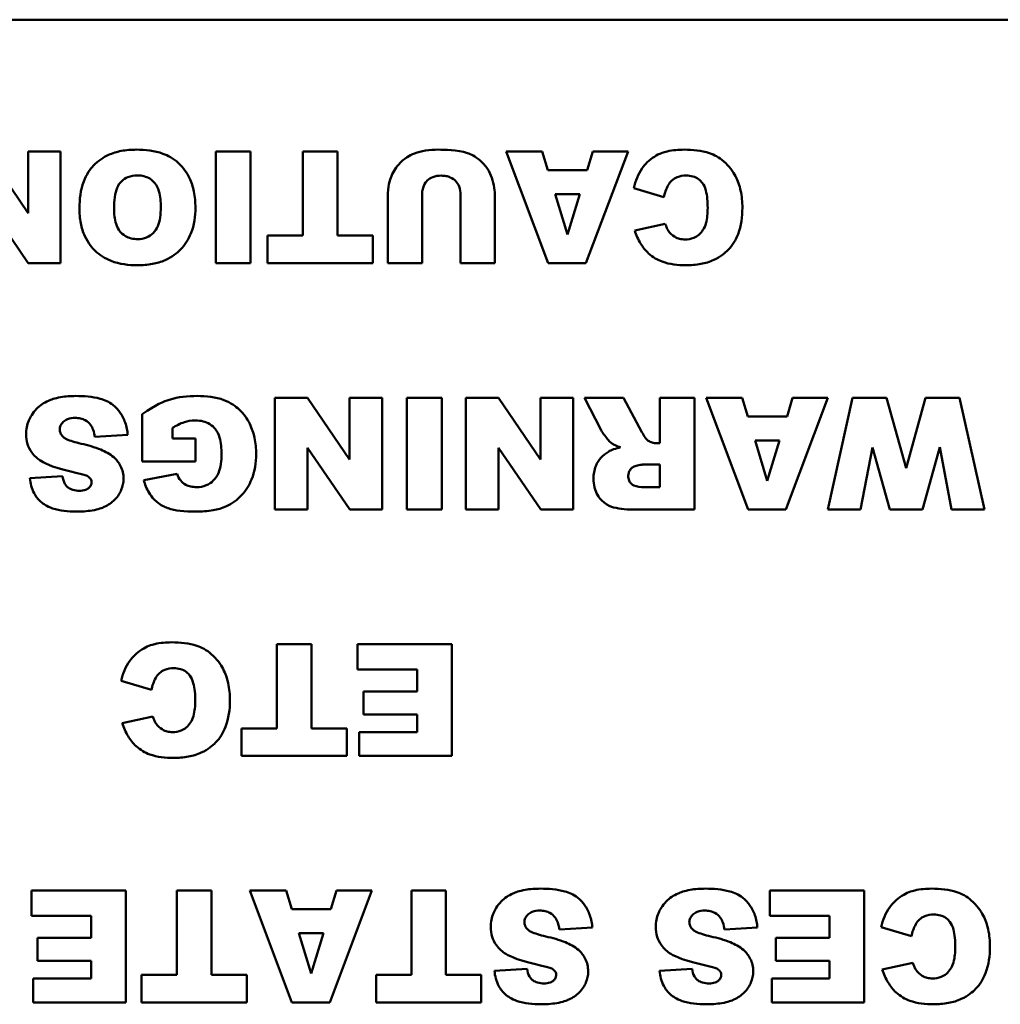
# Model space of a CAD drawing. Header units: inches. Extents: x 0.8 to 75.7, y -7.8 to 49.3.
# Tile 313 of 339: x 52.2 to 53.2, y 44.6 to 45.6. Entities that reach past the tile are written whole.
import ezdxf

# ---------------------------------------------------------------- set-up
doc = ezdxf.new("R2010")
doc.units = ezdxf.units.IN
doc.header["$MEASUREMENT"] = 0
doc.layers.add('Visible Edges(ROSSANSI)', color=7, linetype='Continuous', lineweight=50)

msp = doc.modelspace()

# ---------------------------------------------------------------- linework, layer by layer
at = {"layer": 'Visible Edges(ROSSANSI)'}
for p, q in [((51.2463, 45.6139), (55.2463, 45.6139)), ((52.1766, 45.4063), (52.1316, 45.4724)), ((52.2115, 45.4724), (52.1766, 45.4724)), ((52.1766, 45.4724), (52.1766, 45.4063)), ((52.2115, 45.3524), (52.2115, 45.4724)), ((52.378, 45.4724), (52.378, 45.3524)), ((52.4152, 45.4724), (52.378, 45.4724)), ((52.4152, 45.3524), (52.4152, 45.4724)), ((52.5084, 45.4724), (52.4713, 45.4724)), ((52.4713, 45.4724), (52.4713, 45.3821)), ((52.5084, 45.3821), (52.5084, 45.4724)), ((52.7283, 45.4724), (52.6895, 45.4724)), ((52.6895, 45.4724), (52.7346, 45.3524)), ((52.7343, 45.4525), (52.7283, 45.4724)), ((52.7751, 45.3524), (52.8203, 45.4724)), ((52.7824, 45.4724), (52.7765, 45.4525)), ((52.8203, 45.4724), (52.7824, 45.4724)), ((52.7765, 45.4525), (52.7343, 45.4525)), ((52.5624, 45.4239), (52.5624, 45.3524)), ((52.5993, 45.3524), (52.5993, 45.4256)), ((52.6405, 45.4256), (52.6405, 45.3524)), ((52.6775, 45.3524), (52.6775, 45.4239)), ((52.7421, 45.4265), (52.7684, 45.4265)), ((52.7552, 45.3834), (52.7421, 45.4265)), ((52.7684, 45.4265), (52.7552, 45.3834)), ((52.8263, 45.4331), (52.8587, 45.4233)), ((52.1316, 45.4188), (52.1768, 45.3524)), ((52.8602, 45.3949), (52.8274, 45.3876)), ((52.4335, 45.3821), (52.4335, 45.3524)), ((52.4713, 45.3821), (52.4335, 45.3821)), ((52.5463, 45.3821), (52.5084, 45.3821)), ((52.5463, 45.3524), (52.5463, 45.3821)), ((52.1768, 45.3524), (52.2115, 45.3524)), ((52.378, 45.3524), (52.4152, 45.3524)), ((52.4335, 45.3524), (52.5463, 45.3524)), ((52.5624, 45.3524), (52.5993, 45.3524)), ((52.6405, 45.3524), (52.6775, 45.3524)), ((52.7346, 45.3524), (52.7751, 45.3524)), ((52.4764, 45.208), (52.4414, 45.208)), ((52.4414, 45.208), (52.4414, 45.088)), ((52.5214, 45.1419), (52.4764, 45.208)), ((52.5563, 45.208), (52.5214, 45.208)), ((52.5214, 45.208), (52.5214, 45.1419)), ((52.5563, 45.088), (52.5563, 45.208)), ((52.5831, 45.208), (52.5831, 45.088)), ((52.6203, 45.208), (52.5831, 45.208)), ((52.6203, 45.088), (52.6203, 45.208)), ((52.6814, 45.208), (52.6464, 45.208)), ((52.6464, 45.208), (52.6464, 45.088)), ((52.7264, 45.1419), (52.6814, 45.208)), ((52.7613, 45.208), (52.7264, 45.208)), ((52.7264, 45.208), (52.7264, 45.1419)), ((52.7613, 45.088), (52.7613, 45.208)), ((52.8155, 45.208), (52.7735, 45.208)), ((52.7735, 45.208), (52.7914, 45.1732)), ((52.8352, 45.1712), (52.8155, 45.208)), ((52.8915, 45.208), (52.8542, 45.208)), ((52.8542, 45.208), (52.8542, 45.1592)), ((52.8915, 45.088), (52.8915, 45.208)), ((52.9427, 45.208), (52.9039, 45.208)), ((52.9039, 45.208), (52.949, 45.088)), ((52.9487, 45.1881), (52.9427, 45.208)), ((52.9895, 45.088), (53.0347, 45.208)), ((52.9968, 45.208), (52.9909, 45.1881)), ((53.0347, 45.208), (52.9968, 45.208)), ((53.0611, 45.208), (53.0347, 45.088)), ((53.0975, 45.208), (53.0611, 45.208)), ((53.1185, 45.1324), (53.0975, 45.208)), ((53.1395, 45.208), (53.1185, 45.1324)), ((53.1759, 45.208), (53.1395, 45.208)), ((53.2026, 45.088), (53.1759, 45.208)), ((52.299, 45.1906), (52.299, 45.1396)), ((52.9909, 45.1881), (52.9487, 45.1881)), ((52.3314, 45.1645), (52.3314, 45.1757)), ((52.2481, 45.166), (52.2835, 45.1682)), ((52.3562, 45.1645), (52.3314, 45.1645)), ((52.3562, 45.1396), (52.3562, 45.1645)), ((52.8542, 45.1592), (52.8509, 45.1592)), ((52.9565, 45.1621), (52.9828, 45.1621)), ((52.9696, 45.119), (52.9565, 45.1621)), ((52.9828, 45.1621), (52.9696, 45.119)), ((52.4764, 45.1544), (52.5216, 45.088)), ((52.4764, 45.088), (52.4764, 45.1544)), ((52.6814, 45.1544), (52.7266, 45.088)), ((52.6814, 45.088), (52.6814, 45.1544)), ((53.0697, 45.088), (53.0825, 45.1548)), ((53.0825, 45.1548), (53.1011, 45.088)), ((53.1361, 45.088), (53.1547, 45.1551)), ((53.1547, 45.1551), (53.1674, 45.088)), ((52.299, 45.1396), (52.3562, 45.1396)), ((52.8386, 45.1366), (52.8542, 45.1366)), ((52.8542, 45.1366), (52.8542, 45.1122)), ((52.2134, 45.1238), (52.1784, 45.1217)), ((52.3364, 45.1263), (52.3006, 45.1198)), ((52.8542, 45.1122), (52.838, 45.1122)), ((52.4414, 45.088), (52.4764, 45.088)), ((52.5216, 45.088), (52.5563, 45.088)), ((52.5831, 45.088), (52.6203, 45.088)), ((52.6464, 45.088), (52.6814, 45.088)), ((52.7266, 45.088), (52.7613, 45.088)), ((52.8297, 45.088), (52.8915, 45.088)), ((52.949, 45.088), (52.9895, 45.088)), ((53.0347, 45.088), (53.0697, 45.088)), ((53.1011, 45.088), (53.1361, 45.088)), ((53.1674, 45.088), (53.2026, 45.088)), ((52.4805, 44.9436), (52.4434, 44.9436)), ((52.4434, 44.9436), (52.4434, 44.8532)), ((52.4805, 44.8532), (52.4805, 44.9436)), ((52.6311, 44.9436), (52.53, 44.9436)), ((52.53, 44.9436), (52.53, 44.9164)), ((52.6311, 44.8236), (52.6311, 44.9436)), ((52.53, 44.9164), (52.5939, 44.9164)), ((52.5939, 44.9164), (52.5939, 44.8927)), ((52.2764, 44.9043), (52.3089, 44.8945)), ((52.5939, 44.8927), (52.5363, 44.8927)), ((52.5363, 44.8927), (52.5363, 44.8683)), ((52.3104, 44.8661), (52.2776, 44.8588)), ((52.5363, 44.8683), (52.5939, 44.8683)), ((52.5939, 44.8683), (52.5939, 44.8492)), ((52.4056, 44.8532), (52.4056, 44.8236)), ((52.4434, 44.8532), (52.4056, 44.8532)), ((52.5184, 44.8532), (52.4805, 44.8532)), ((52.5184, 44.8236), (52.5184, 44.8532)), ((52.5318, 44.8492), (52.5318, 44.8236)), ((52.5939, 44.8492), (52.5318, 44.8492)), ((52.4056, 44.8236), (52.5184, 44.8236)), ((52.5318, 44.8236), (52.6311, 44.8236)), ((52.2815, 44.6791), (52.1803, 44.6791)), ((52.1803, 44.6791), (52.1803, 44.652)), ((52.2815, 44.5591), (52.2815, 44.6791)), ((52.3732, 44.6791), (52.3362, 44.6791)), ((52.3362, 44.6791), (52.3362, 44.5888)), ((52.3732, 44.5888), (52.3732, 44.6791)), ((52.4534, 44.6791), (52.4146, 44.6791)), ((52.4146, 44.6791), (52.4596, 44.5591)), ((52.4594, 44.6593), (52.4534, 44.6791)), ((52.5002, 44.5591), (52.5453, 44.6791)), ((52.5074, 44.6791), (52.5015, 44.6593)), ((52.5453, 44.6791), (52.5074, 44.6791)), ((52.6249, 44.6791), (52.5878, 44.6791)), ((52.5878, 44.6791), (52.5878, 44.5888)), ((52.6249, 44.5888), (52.6249, 44.6791)), ((53.0737, 44.6791), (52.9725, 44.6791)), ((52.9725, 44.6791), (52.9725, 44.652)), ((53.0737, 44.5591), (53.0737, 44.6791)), ((52.1803, 44.652), (52.2443, 44.652)), ((52.2443, 44.652), (52.2443, 44.6283)), ((52.5015, 44.6593), (52.4594, 44.6593)), ((52.9725, 44.652), (53.0365, 44.652)), ((53.0365, 44.652), (53.0365, 44.6283)), ((52.4671, 44.6333), (52.4935, 44.6333)), ((52.4803, 44.5902), (52.4671, 44.6333)), ((52.4935, 44.6333), (52.4803, 44.5902)), ((52.7466, 44.6372), (52.782, 44.6394)), ((52.9237, 44.6372), (52.959, 44.6394)), ((53.0918, 44.6399), (53.1243, 44.6301)), ((52.2443, 44.6283), (52.1867, 44.6283)), ((52.1867, 44.6283), (52.1867, 44.6038)), ((53.0365, 44.6283), (52.9789, 44.6283)), ((52.9789, 44.6283), (52.9789, 44.6038)), ((52.1867, 44.6038), (52.2443, 44.6038)), ((52.2443, 44.6038), (52.2443, 44.5848)), ((52.9789, 44.6038), (53.0365, 44.6038)), ((53.0365, 44.6038), (53.0365, 44.5848)), ((53.1258, 44.6017), (53.093, 44.5944)), ((52.2983, 44.5888), (52.2983, 44.5591)), ((52.3362, 44.5888), (52.2983, 44.5888)), ((52.4111, 44.5888), (52.3732, 44.5888)), ((52.4111, 44.5591), (52.4111, 44.5888)), ((52.5499, 44.5888), (52.5499, 44.5591)), ((52.5878, 44.5888), (52.5499, 44.5888)), ((52.6628, 44.5888), (52.6249, 44.5888)), ((52.6628, 44.5591), (52.6628, 44.5888)), ((52.7119, 44.595), (52.6769, 44.5929)), ((52.8889, 44.595), (52.8539, 44.5929)), ((52.1822, 44.5848), (52.1822, 44.5591)), ((52.2443, 44.5848), (52.1822, 44.5848)), ((52.9744, 44.5848), (52.9744, 44.5591)), ((53.0365, 44.5848), (52.9744, 44.5848)), ((52.1822, 44.5591), (52.2815, 44.5591)), ((52.2983, 44.5591), (52.4111, 44.5591)), ((52.4596, 44.5591), (52.5002, 44.5591)), ((52.5499, 44.5591), (52.6628, 44.5591)), ((52.9744, 44.5591), (53.0737, 44.5591))]:
    msp.add_line(p, q, dxfattribs=at)
for points, knots in [([(52.2927, 45.4744), (52.2873, 45.4744), (52.2818, 45.474), (52.2718, 45.4721), (52.2672, 45.4707), (52.2573, 45.4662), (52.2517, 45.4624), (52.243, 45.4533), (52.2391, 45.4478), (52.2328, 45.4312), (52.2317, 45.4211), (52.2317, 45.4115)], [-0.3470546, -0.3470546, -0.3470546, -0.3470546, -0.2764244, -0.2764244, -0.2137941, -0.2137941, -0.1348029, -0.1348029, -0.073361, -0.073361, 0, 0, 0, 0]), ([(52.3561, 45.4124), (52.3561, 45.4181), (52.3556, 45.4239), (52.3535, 45.4345), (52.3519, 45.4394), (52.3471, 45.4493), (52.3432, 45.4551), (52.3323, 45.4652), (52.3265, 45.4681), (52.3123, 45.4734), (52.3022, 45.4744), (52.2927, 45.4744)], [-0.2310812, -0.2310812, -0.2310812, -0.2310812, -0.1915053, -0.1915053, -0.1563276, -0.1563276, -0.1154585, -0.1154585, -0.072975, -0.072975, 0, 0, 0, 0]), ([(52.591, 45.4704), (52.5882, 45.4694), (52.5856, 45.468), (52.5798, 45.4641), (52.5771, 45.4616), (52.5717, 45.456), (52.5685, 45.4513), (52.5647, 45.4418), (52.5624, 45.4343), (52.5624, 45.4239)], [-0.2447857, -0.2447857, -0.2447857, -0.2447857, -0.2188006, -0.2188006, -0.1827492, -0.1827492, -0.0798389, -0.0798389, 0, 0, 0, 0]), ([(52.617, 45.4744), (52.6123, 45.4744), (52.6075, 45.4742), (52.5988, 45.4728), (52.5948, 45.4718), (52.591, 45.4704)], [-0.06692398, -0.06692398, -0.06692398, -0.06692398, -0.03109684, -0.03109684, 0, 0, 0, 0]), ([(52.674, 45.4442), (52.673, 45.4476), (52.6714, 45.4509), (52.6673, 45.457), (52.6645, 45.4601), (52.6564, 45.4673), (52.6516, 45.4695), (52.6372, 45.4744), (52.6226, 45.4744), (52.617, 45.4744)], [-0.07121708, -0.07121708, -0.07121708, -0.07121708, -0.06423574, -0.06423574, -0.05676735, -0.05676735, -0.04316861, -0.04316861, 0, 0, 0, 0]), ([(52.8805, 45.4744), (52.8745, 45.4744), (52.8682, 45.474), (52.8588, 45.4717), (52.8538, 45.4702), (52.8426, 45.4632), (52.8384, 45.4586), (52.831, 45.4481), (52.8281, 45.4407), (52.8263, 45.4331)], [-0.1934272, -0.1934272, -0.1934272, -0.1934272, -0.1338203, -0.1338203, -0.098542, -0.098542, -0.0595575, -0.0595575, 0, 0, 0, 0]), ([(52.9429, 45.4121), (52.9429, 45.4182), (52.9424, 45.4245), (52.9399, 45.4358), (52.9382, 45.441), (52.9331, 45.4505), (52.9287, 45.4568), (52.9179, 45.4663), (52.9128, 45.4689), (52.8991, 45.4736), (52.8895, 45.4744), (52.8805, 45.4744)], [-0.2623484, -0.2623484, -0.2623484, -0.2623484, -0.2069375, -0.2069375, -0.1582333, -0.1582333, -0.1101951, -0.1101951, -0.0680408, -0.0680408, 0, 0, 0, 0]), ([(52.2688, 45.411), (52.2688, 45.42), (52.2697, 45.4277), (52.2733, 45.4362), (52.2747, 45.4384), (52.2787, 45.4424), (52.281, 45.4439), (52.2868, 45.4462), (52.2903, 45.4467), (52.2938, 45.4467)], [-0.1137614, -0.1137614, -0.1137614, -0.1137614, -0.0693264, -0.0693264, -0.0479855, -0.0479855, -0.026682, -0.026682, 0, 0, 0, 0]), ([(52.2938, 45.4467), (52.2962, 45.4467), (52.2986, 45.4465), (52.3031, 45.4453), (52.3052, 45.4445), (52.3098, 45.4416), (52.3115, 45.4397), (52.3145, 45.4361), (52.3159, 45.433), (52.3185, 45.4245), (52.319, 45.4183), (52.319, 45.4127)], [-0.09312153, -0.09312153, -0.09312153, -0.09312153, -0.08541704, -0.08541704, -0.07829284, -0.07829284, -0.06807753, -0.06807753, -0.0428702, -0.0428702, 0, 0, 0, 0]), ([(52.5993, 45.4256), (52.5993, 45.4274), (52.5994, 45.4292), (52.6, 45.4325), (52.6005, 45.4341), (52.6023, 45.4383), (52.6038, 45.4401), (52.6066, 45.4428), (52.6085, 45.444), (52.6136, 45.4461), (52.6168, 45.4465), (52.6199, 45.4465)], [-0.06708754, -0.06708754, -0.06708754, -0.06708754, -0.05995336, -0.05995336, -0.05356338, -0.05356338, -0.04174032, -0.04174032, -0.02376005, -0.02376005, 0, 0, 0, 0]), ([(52.6199, 45.4465), (52.6216, 45.4465), (52.6233, 45.4464), (52.6266, 45.4458), (52.6281, 45.4453), (52.6321, 45.4436), (52.6339, 45.4422), (52.6368, 45.4392), (52.6381, 45.4372), (52.6401, 45.432), (52.6405, 45.4288), (52.6405, 45.4256)], [-0.07298739, -0.07298739, -0.07298739, -0.07298739, -0.06426453, -0.06426453, -0.05635727, -0.05635727, -0.04241554, -0.04241554, -0.02429265, -0.02429265, 0, 0, 0, 0]), ([(52.6775, 45.4239), (52.6775, 45.427), (52.6772, 45.4303), (52.676, 45.437), (52.6751, 45.4407), (52.674, 45.4442)], [-0.05228106, -0.05228106, -0.05228106, -0.05228106, -0.02807053, -0.02807053, 0, 0, 0, 0]), ([(52.8587, 45.4233), (52.8597, 45.4277), (52.8611, 45.4323), (52.8645, 45.4382), (52.8659, 45.4401), (52.869, 45.443), (52.8709, 45.4442), (52.8761, 45.4462), (52.8794, 45.4466), (52.8826, 45.4466)], [-0.08627067, -0.08627067, -0.08627067, -0.08627067, -0.05732111, -0.05732111, -0.04211097, -0.04211097, -0.02471717, -0.02471717, 0, 0, 0, 0]), ([(52.8826, 45.4466), (52.8851, 45.4466), (52.8875, 45.4463), (52.892, 45.445), (52.894, 45.4441), (52.8979, 45.4413), (52.8992, 45.4397), (52.9016, 45.4367), (52.9029, 45.4338), (52.9052, 45.4251), (52.9057, 45.4184), (52.9057, 45.4118)], [-0.1042143, -0.1042143, -0.1042143, -0.1042143, -0.0953982, -0.0953982, -0.0873261, -0.0873261, -0.0779982, -0.0779982, -0.0501258, -0.0501258, 0, 0, 0, 0]), ([(52.2941, 45.3503), (52.2994, 45.3503), (52.3047, 45.3507), (52.3147, 45.3526), (52.3193, 45.3539), (52.3314, 45.3592), (52.3366, 45.3635), (52.3451, 45.3722), (52.3487, 45.378), (52.3548, 45.3934), (52.3561, 45.403), (52.3561, 45.4124)], [-0.2114768, -0.2114768, -0.2114768, -0.2114768, -0.1868272, -0.1868272, -0.1645713, -0.1645713, -0.1255778, -0.1255778, -0.0721157, -0.0721157, 0, 0, 0, 0]), ([(52.319, 45.4127), (52.319, 45.405), (52.3181, 45.3979), (52.3146, 45.3895), (52.3131, 45.3871), (52.3087, 45.3828), (52.3064, 45.3812), (52.3007, 45.3789), (52.2975, 45.3784), (52.2942, 45.3784)], [-0.1223815, -0.1223815, -0.1223815, -0.1223815, -0.0717062, -0.0717062, -0.0467728, -0.0467728, -0.0250932, -0.0250932, 0, 0, 0, 0]), ([(52.8823, 45.3503), (52.8877, 45.3503), (52.8931, 45.3507), (52.9032, 45.3526), (52.9079, 45.354), (52.9196, 45.3594), (52.9244, 45.3635), (52.9323, 45.3717), (52.9358, 45.3774), (52.9417, 45.3927), (52.9429, 45.4025), (52.9429, 45.4121)], [-0.2034181, -0.2034181, -0.2034181, -0.2034181, -0.1801687, -0.1801687, -0.1593546, -0.1593546, -0.1246853, -0.1246853, -0.0731426, -0.0731426, 0, 0, 0, 0]), ([(52.2317, 45.4115), (52.2317, 45.4061), (52.2321, 45.4007), (52.234, 45.3906), (52.2354, 45.386), (52.2409, 45.374), (52.2452, 45.369), (52.2534, 45.3611), (52.2592, 45.3575), (52.2746, 45.3515), (52.2844, 45.3503), (52.2941, 45.3503)], [-0.202326, -0.202326, -0.202326, -0.202326, -0.1801984, -0.1801984, -0.1602877, -0.1602877, -0.1259092, -0.1259092, -0.0734473, -0.0734473, 0, 0, 0, 0]), ([(52.2942, 45.3784), (52.2918, 45.3784), (52.2894, 45.3786), (52.285, 45.3797), (52.283, 45.3805), (52.2783, 45.3832), (52.2765, 45.3851), (52.2734, 45.3887), (52.2719, 45.3917), (52.2693, 45.3999), (52.2688, 45.4057), (52.2688, 45.411)], [-0.09262487, -0.09262487, -0.09262487, -0.09262487, -0.08447957, -0.08447957, -0.07697432, -0.07697432, -0.06563205, -0.06563205, -0.0407235, -0.0407235, 0, 0, 0, 0]), ([(52.9057, 45.4118), (52.9057, 45.4065), (52.9053, 45.4005), (52.9031, 45.3928), (52.9021, 45.3903), (52.9006, 45.3882)], [-0.06090304, -0.06090304, -0.06090304, -0.06090304, -0.01986028, -0.01986028, 0, 0, 0, 0]), ([(52.8638, 45.3869), (52.8631, 45.3879), (52.8625, 45.3891), (52.8613, 45.3917), (52.8607, 45.3933), (52.8602, 45.3949)], [-0.02167364, -0.02167364, -0.02167364, -0.02167364, -0.01249046, -0.01249046, 0, 0, 0, 0]), ([(52.8274, 45.3876), (52.829, 45.3828), (52.8311, 45.378), (52.8361, 45.3697), (52.839, 45.3662), (52.8469, 45.3588), (52.8518, 45.3561), (52.8649, 45.3513), (52.8738, 45.3503), (52.8823, 45.3503)], [-0.1712794, -0.1712794, -0.1712794, -0.1712794, -0.1370868, -0.1370868, -0.1063798, -0.1063798, -0.0646198, -0.0646198, 0, 0, 0, 0]), ([(52.8815, 45.378), (52.8794, 45.378), (52.8774, 45.3782), (52.8742, 45.3791), (52.8722, 45.3798), (52.8676, 45.3826), (52.8655, 45.3845), (52.8638, 45.3869)], [-0.07138551, -0.07138551, -0.07138551, -0.07138551, -0.0414231, -0.0414231, -0.02224958, -0.02224958, 0, 0, 0, 0]), ([(52.9006, 45.3882), (52.8994, 45.3863), (52.8979, 45.3845), (52.8945, 45.3816), (52.8927, 45.3805), (52.8878, 45.3785), (52.8846, 45.378), (52.8815, 45.378)], [-0.0580387, -0.0580387, -0.0580387, -0.0580387, -0.04064536, -0.04064536, -0.0241319, -0.0241319, 0, 0, 0, 0]), ([(52.2277, 45.21), (52.2223, 45.21), (52.2168, 45.2097), (52.2051, 45.2076), (52.2008, 45.206), (52.1936, 45.2027), (52.1894, 45.1999), (52.1813, 45.1918), (52.1788, 45.187), (52.1754, 45.179), (52.1745, 45.174), (52.1745, 45.1689)], [-0.1116521, -0.1116521, -0.1116521, -0.1116521, -0.1016227, -0.1016227, -0.0895655, -0.0895655, -0.0666991, -0.0666991, -0.0389809, -0.0389809, 0, 0, 0, 0]), ([(52.2835, 45.1682), (52.2831, 45.1727), (52.2823, 45.1772), (52.2793, 45.1855), (52.2774, 45.1892), (52.2736, 45.1945), (52.2712, 45.1978), (52.2635, 45.2036), (52.2587, 45.2057), (52.2456, 45.2094), (52.2362, 45.21), (52.2277, 45.21)], [-0.2792457, -0.2792457, -0.2792457, -0.2792457, -0.2067611, -0.2067611, -0.1382631, -0.1382631, -0.1032784, -0.1032784, -0.0650505, -0.0650505, 0, 0, 0, 0]), ([(52.3581, 45.21), (52.3481, 45.21), (52.3376, 45.209), (52.3228, 45.2043), (52.3135, 45.2006), (52.299, 45.1906)], [-0.3756065, -0.3756065, -0.3756065, -0.3756065, -0.1343576, -0.1343576, 0, 0, 0, 0]), ([(52.4213, 45.1479), (52.4213, 45.1536), (52.4208, 45.1593), (52.4184, 45.1702), (52.4168, 45.1752), (52.4116, 45.1858), (52.4079, 45.1911), (52.3993, 45.199), (52.3942, 45.2028), (52.3777, 45.209), (52.3676, 45.21), (52.3581, 45.21)], [-0.3400873, -0.3400873, -0.3400873, -0.3400873, -0.2728034, -0.2728034, -0.2100457, -0.2100457, -0.1339744, -0.1339744, -0.072648, -0.072648, 0, 0, 0, 0]), ([(52.2105, 45.1741), (52.2105, 45.1749), (52.2106, 45.1756), (52.2109, 45.177), (52.2111, 45.1777), (52.2121, 45.1798), (52.2131, 45.1811), (52.2154, 45.1833), (52.2169, 45.1844), (52.2215, 45.1861), (52.2243, 45.1865), (52.227, 45.1865)], [-0.0719674, -0.0719674, -0.0719674, -0.0719674, -0.06379806, -0.06379806, -0.05568408, -0.05568408, -0.03812483, -0.03812483, -0.02053126, -0.02053126, 0, 0, 0, 0]), ([(52.227, 45.1865), (52.229, 45.1865), (52.231, 45.1863), (52.2347, 45.1854), (52.2364, 45.1848), (52.2401, 45.1827), (52.242, 45.1811), (52.2435, 45.1792)], [-0.04785209, -0.04785209, -0.04785209, -0.04785209, -0.0326965, -0.0326965, -0.01886617, -0.01886617, 0, 0, 0, 0]), ([(52.3314, 45.1757), (52.3354, 45.1781), (52.3399, 45.1805), (52.3473, 45.1829), (52.3513, 45.1837), (52.3562, 45.1837)], [-0.0937255, -0.0937255, -0.0937255, -0.0937255, -0.03783588, -0.03783588, 0, 0, 0, 0]), ([(52.3562, 45.1837), (52.359, 45.1837), (52.3619, 45.1834), (52.367, 45.1821), (52.3694, 45.1811), (52.3743, 45.178), (52.3762, 45.1761), (52.3794, 45.1722), (52.3809, 45.1689), (52.3836, 45.1599), (52.3841, 45.1535), (52.3841, 45.1476)], [-0.1024702, -0.1024702, -0.1024702, -0.1024702, -0.0924369, -0.0924369, -0.08332, -0.08332, -0.0713772, -0.0713772, -0.0449316, -0.0449316, 0, 0, 0, 0]), ([(52.2147, 45.1658), (52.2139, 45.1665), (52.2132, 45.1672), (52.2121, 45.1687), (52.2116, 45.1695), (52.2107, 45.1716), (52.2105, 45.1728), (52.2105, 45.1741)], [-0.02452063, -0.02452063, -0.02452063, -0.02452063, -0.01688069, -0.01688069, -0.00993742, -0.00993742, 0, 0, 0, 0]), ([(52.2435, 45.1792), (52.2448, 45.1776), (52.2457, 45.1756), (52.2473, 45.1712), (52.2478, 45.1686), (52.2481, 45.166)], [-0.03547416, -0.03547416, -0.03547416, -0.03547416, -0.01963103, -0.01963103, 0, 0, 0, 0]), ([(52.7914, 45.1732), (52.7931, 45.17), (52.7972, 45.1649), (52.8003, 45.1614), (52.8015, 45.1601), (52.8025, 45.1593)], [-0.02853984, -0.02853984, -0.02853984, -0.02853984, -0.00977722, -0.00977722, 0, 0, 0, 0]), ([(52.8418, 45.162), (52.8407, 45.1628), (52.8396, 45.1641), (52.8374, 45.1672), (52.8362, 45.1693), (52.8352, 45.1712)], [-0.02879431, -0.02879431, -0.02879431, -0.02879431, -0.0166586, -0.0166586, 0, 0, 0, 0]), ([(52.1745, 45.1689), (52.1745, 45.1654), (52.1749, 45.1619), (52.1769, 45.1555), (52.1783, 45.1523), (52.1833, 45.1455), (52.1869, 45.1425), (52.1959, 45.1369), (52.205, 45.1326), (52.2294, 45.1272)], [-0.5995832, -0.5995832, -0.5995832, -0.5995832, -0.4581175, -0.4581175, -0.3374607, -0.3374607, -0.1905298, -0.1905298, 0, 0, 0, 0]), ([(52.2336, 45.1588), (52.2271, 45.1602), (52.2215, 45.1619), (52.2166, 45.1643), (52.2155, 45.165), (52.2147, 45.1658)], [-0.03678535, -0.03678535, -0.03678535, -0.03678535, -0.00878684, -0.00878684, 0, 0, 0, 0]), ([(52.2685, 45.1442), (52.2645, 45.1477), (52.2594, 45.1504), (52.248, 45.1552), (52.2406, 45.1572), (52.2336, 45.1588)], [-0.09455123, -0.09455123, -0.09455123, -0.09455123, -0.05439136, -0.05439136, 0, 0, 0, 0]), ([(52.8025, 45.1593), (52.8037, 45.1585), (52.8052, 45.1577), (52.8083, 45.1563), (52.8103, 45.1556), (52.8122, 45.1549)], [-0.02638094, -0.02638094, -0.02638094, -0.02638094, -0.01521884, -0.01521884, 0, 0, 0, 0]), ([(52.8509, 45.1592), (52.8493, 45.1592), (52.8477, 45.1594), (52.8446, 45.1604), (52.8431, 45.1611), (52.8418, 45.162)], [-0.02477057, -0.02477057, -0.02477057, -0.02477057, -0.01227718, -0.01227718, 0, 0, 0, 0]), ([(52.3894, 45.0917), (52.3955, 45.0946), (52.401, 45.0985), (52.4107, 45.1088), (52.414, 45.1147), (52.4199, 45.129), (52.4213, 45.1384), (52.4213, 45.1479)], [-0.1599537, -0.1599537, -0.1599537, -0.1599537, -0.1177572, -0.1177572, -0.0721073, -0.0721073, 0, 0, 0, 0]), ([(52.7992, 45.1502), (52.7962, 45.1484), (52.7935, 45.1462), (52.7893, 45.1414), (52.7872, 45.1385), (52.7839, 45.1304), (52.7832, 45.1258), (52.7832, 45.1212)], [-0.1037999, -0.1037999, -0.1037999, -0.1037999, -0.0659475, -0.0659475, -0.0351479, -0.0351479, 0, 0, 0, 0]), ([(52.8122, 45.1549), (52.8097, 45.1544), (52.8072, 45.1537), (52.8029, 45.1521), (52.8009, 45.1513), (52.7992, 45.1502)], [-0.03501951, -0.03501951, -0.03501951, -0.03501951, -0.0156166, -0.0156166, 0, 0, 0, 0]), ([(52.279, 45.121), (52.279, 45.1234), (52.2787, 45.1259), (52.2777, 45.1305), (52.2769, 45.1327), (52.2741, 45.1384), (52.2715, 45.1415), (52.2685, 45.1442)], [-0.06735087, -0.06735087, -0.06735087, -0.06735087, -0.04875334, -0.04875334, -0.03105094, -0.03105094, 0, 0, 0, 0]), ([(52.3841, 45.1476), (52.3841, 45.1404), (52.3833, 45.1332), (52.3795, 45.1243), (52.3778, 45.1216), (52.3731, 45.117), (52.3706, 45.1153), (52.3645, 45.1128), (52.361, 45.1122), (52.3574, 45.1122)], [-0.1291719, -0.1291719, -0.1291719, -0.1291719, -0.0773986, -0.0773986, -0.0505535, -0.0505535, -0.0272555, -0.0272555, 0, 0, 0, 0]), ([(52.2294, 45.1272), (52.2338, 45.1264), (52.2375, 45.1253), (52.2406, 45.1238), (52.2413, 45.1234), (52.2419, 45.1228)], [-0.02660079, -0.02660079, -0.02660079, -0.02660079, -0.00578557, -0.00578557, 0, 0, 0, 0]), ([(52.8205, 45.1242), (52.8205, 45.1254), (52.8207, 45.1265), (52.8213, 45.1287), (52.8218, 45.1296), (52.8231, 45.1316), (52.824, 45.1326), (52.8263, 45.1342), (52.8275, 45.1347), (52.8289, 45.135)], [-0.03969649, -0.03969649, -0.03969649, -0.03969649, -0.0301838, -0.0301838, -0.02090417, -0.02090417, -0.01046428, -0.01046428, 0, 0, 0, 0]), ([(52.8289, 45.135), (52.8308, 45.1354), (52.833, 45.1359), (52.8361, 45.1364), (52.8376, 45.1366), (52.8386, 45.1366)], [-0.01956487, -0.01956487, -0.01956487, -0.01956487, -0.00755588, -0.00755588, 0, 0, 0, 0]), ([(52.1784, 45.1217), (52.1791, 45.1162), (52.1805, 45.1107), (52.1849, 45.1022), (52.1873, 45.099), (52.1927, 45.0943), (52.1966, 45.0915), (52.2107, 45.0867), (52.2196, 45.0859), (52.2279, 45.0859)], [-0.265126, -0.265126, -0.265126, -0.265126, -0.1774462, -0.1774462, -0.1131793, -0.1131793, -0.0632734, -0.0632734, 0, 0, 0, 0]), ([(52.2316, 45.1083), (52.2293, 45.1083), (52.2269, 45.1085), (52.2229, 45.1097), (52.2212, 45.1105), (52.2186, 45.1124), (52.2173, 45.1137), (52.2147, 45.1182), (52.2139, 45.121), (52.2134, 45.1238)], [-0.09840579, -0.09840579, -0.09840579, -0.09840579, -0.0658385, -0.0658385, -0.0397251, -0.0397251, -0.02123876, -0.02123876, 0, 0, 0, 0]), ([(52.2279, 45.0859), (52.2337, 45.0859), (52.2397, 45.0862), (52.252, 45.0883), (52.256, 45.0899), (52.2624, 45.0929), (52.2662, 45.0953), (52.2733, 45.1023), (52.2753, 45.1062), (52.2782, 45.1129), (52.279, 45.1169), (52.279, 45.121)], [-0.09735248, -0.09735248, -0.09735248, -0.09735248, -0.08733388, -0.08733388, -0.07554372, -0.07554372, -0.05557704, -0.05557704, -0.03149812, -0.03149812, 0, 0, 0, 0]), ([(52.2447, 45.1178), (52.2447, 45.1171), (52.2446, 45.1165), (52.2444, 45.1153), (52.2442, 45.1147), (52.2434, 45.1131), (52.2427, 45.1121), (52.241, 45.1106), (52.2399, 45.1098), (52.2361, 45.1085), (52.2338, 45.1083), (52.2316, 45.1083)], [-0.06266337, -0.06266337, -0.06266337, -0.06266337, -0.05428358, -0.05428358, -0.04620224, -0.04620224, -0.03049361, -0.03049361, -0.01657494, -0.01657494, 0, 0, 0, 0]), ([(52.2419, 45.1228), (52.2424, 45.1224), (52.2429, 45.1219), (52.2437, 45.1209), (52.244, 45.1204), (52.2445, 45.1192), (52.2447, 45.1185), (52.2447, 45.1178)], [-0.01527857, -0.01527857, -0.01527857, -0.01527857, -0.01009745, -0.01009745, -0.00551869, -0.00551869, 0, 0, 0, 0]), ([(52.3006, 45.1198), (52.3019, 45.1151), (52.3038, 45.1104), (52.3097, 45.1006), (52.3134, 45.0972), (52.3206, 45.0918), (52.3248, 45.0902), (52.3341, 45.0869), (52.3445, 45.0859), (52.3566, 45.0859)], [-0.148075, -0.148075, -0.148075, -0.148075, -0.1357314, -0.1357314, -0.1193517, -0.1193517, -0.0918226, -0.0918226, 0, 0, 0, 0]), ([(52.3574, 45.1122), (52.3553, 45.1122), (52.3532, 45.1124), (52.3493, 45.1132), (52.3475, 45.1138), (52.3435, 45.1159), (52.3417, 45.1175), (52.3385, 45.1212), (52.3372, 45.1237), (52.3364, 45.1263)], [-0.0619549, -0.0619549, -0.0619549, -0.0619549, -0.04900161, -0.04900161, -0.03740773, -0.03740773, -0.02104905, -0.02104905, 0, 0, 0, 0]), ([(52.7832, 45.1212), (52.7832, 45.1181), (52.7836, 45.1149), (52.785, 45.109), (52.7861, 45.1063), (52.7886, 45.102), (52.7908, 45.0986), (52.7984, 45.0926), (52.8022, 45.0912), (52.8115, 45.0886), (52.8203, 45.088), (52.8297, 45.088)], [-0.208706, -0.208706, -0.208706, -0.208706, -0.1663121, -0.1663121, -0.1271892, -0.1271892, -0.0991142, -0.0991142, -0.071265, -0.071265, 0, 0, 0, 0]), ([(52.838, 45.1122), (52.8334, 45.1122), (52.8295, 45.1127), (52.8253, 45.1144), (52.8244, 45.1151), (52.8226, 45.1169), (52.8219, 45.118), (52.8208, 45.1208), (52.8205, 45.1225), (52.8205, 45.1242)], [-0.05213515, -0.05213515, -0.05213515, -0.05213515, -0.03232828, -0.03232828, -0.02314783, -0.02314783, -0.01306998, -0.01306998, 0, 0, 0, 0]), ([(52.3566, 45.0859), (52.3627, 45.0859), (52.3691, 45.0863), (52.38, 45.0882), (52.3849, 45.0895), (52.3894, 45.0917)], [-0.08449245, -0.08449245, -0.08449245, -0.08449245, -0.03783766, -0.03783766, 0, 0, 0, 0]), ([(52.3307, 44.9456), (52.3247, 44.9456), (52.3184, 44.9451), (52.309, 44.9429), (52.304, 44.9413), (52.2928, 44.9343), (52.2886, 44.9298), (52.2811, 44.9193), (52.2782, 44.9119), (52.2764, 44.9043)], [-0.1934272, -0.1934272, -0.1934272, -0.1934272, -0.1338203, -0.1338203, -0.098542, -0.098542, -0.0595575, -0.0595575, 0, 0, 0, 0]), ([(52.3931, 44.8833), (52.3931, 44.8894), (52.3926, 44.8957), (52.3901, 44.907), (52.3884, 44.9122), (52.3833, 44.9217), (52.3789, 44.9279), (52.3681, 44.9375), (52.363, 44.9401), (52.3492, 44.9447), (52.3397, 44.9456), (52.3307, 44.9456)], [-0.2623484, -0.2623484, -0.2623484, -0.2623484, -0.2069375, -0.2069375, -0.1582333, -0.1582333, -0.1101951, -0.1101951, -0.0680408, -0.0680408, 0, 0, 0, 0]), ([(52.3089, 44.8945), (52.3098, 44.8989), (52.3113, 44.9034), (52.3147, 44.9094), (52.3161, 44.9113), (52.3192, 44.9142), (52.3211, 44.9154), (52.3262, 44.9174), (52.3296, 44.9178), (52.3328, 44.9178)], [-0.08627067, -0.08627067, -0.08627067, -0.08627067, -0.05732111, -0.05732111, -0.04211097, -0.04211097, -0.02471717, -0.02471717, 0, 0, 0, 0]), ([(52.3328, 44.9178), (52.3352, 44.9178), (52.3377, 44.9175), (52.3422, 44.9162), (52.3442, 44.9153), (52.3481, 44.9125), (52.3494, 44.9109), (52.3518, 44.9079), (52.353, 44.905), (52.3554, 44.8963), (52.3559, 44.8896), (52.3559, 44.883)], [-0.1042143, -0.1042143, -0.1042143, -0.1042143, -0.0953982, -0.0953982, -0.0873261, -0.0873261, -0.0779982, -0.0779982, -0.0501258, -0.0501258, 0, 0, 0, 0]), ([(52.3325, 44.8215), (52.3379, 44.8215), (52.3433, 44.8219), (52.3534, 44.8238), (52.358, 44.8252), (52.3698, 44.8306), (52.3746, 44.8347), (52.3825, 44.8429), (52.3859, 44.8486), (52.3919, 44.8638), (52.3931, 44.8737), (52.3931, 44.8833)], [-0.2034181, -0.2034181, -0.2034181, -0.2034181, -0.1801687, -0.1801687, -0.1593546, -0.1593546, -0.1246853, -0.1246853, -0.0731426, -0.0731426, 0, 0, 0, 0]), ([(52.3559, 44.883), (52.3559, 44.8777), (52.3555, 44.8717), (52.3533, 44.864), (52.3523, 44.8615), (52.3508, 44.8594)], [-0.06090304, -0.06090304, -0.06090304, -0.06090304, -0.01986028, -0.01986028, 0, 0, 0, 0]), ([(52.314, 44.8581), (52.3133, 44.8591), (52.3127, 44.8602), (52.3115, 44.8628), (52.3109, 44.8645), (52.3104, 44.8661)], [-0.02167364, -0.02167364, -0.02167364, -0.02167364, -0.01249046, -0.01249046, 0, 0, 0, 0]), ([(52.2776, 44.8588), (52.2792, 44.8539), (52.2813, 44.8492), (52.2863, 44.8409), (52.2891, 44.8373), (52.2971, 44.83), (52.302, 44.8272), (52.3151, 44.8224), (52.324, 44.8215), (52.3325, 44.8215)], [-0.1712794, -0.1712794, -0.1712794, -0.1712794, -0.1370868, -0.1370868, -0.1063798, -0.1063798, -0.0646198, -0.0646198, 0, 0, 0, 0]), ([(52.3316, 44.8492), (52.3296, 44.8492), (52.3276, 44.8494), (52.3244, 44.8503), (52.3224, 44.8509), (52.3178, 44.8538), (52.3157, 44.8557), (52.314, 44.8581)], [-0.07138551, -0.07138551, -0.07138551, -0.07138551, -0.0414231, -0.0414231, -0.02224958, -0.02224958, 0, 0, 0, 0]), ([(52.3508, 44.8594), (52.3496, 44.8575), (52.3481, 44.8557), (52.3447, 44.8528), (52.3429, 44.8517), (52.3379, 44.8497), (52.3348, 44.8492), (52.3316, 44.8492)], [-0.0580387, -0.0580387, -0.0580387, -0.0580387, -0.04064536, -0.04064536, -0.0241319, -0.0241319, 0, 0, 0, 0]), ([(52.7262, 44.6812), (52.7208, 44.6812), (52.7153, 44.6809), (52.7035, 44.6788), (52.6993, 44.6772), (52.6921, 44.6739), (52.6879, 44.6711), (52.6798, 44.663), (52.6773, 44.6582), (52.6739, 44.6502), (52.6729, 44.6452), (52.6729, 44.6401)], [-0.1116521, -0.1116521, -0.1116521, -0.1116521, -0.1016227, -0.1016227, -0.0895655, -0.0895655, -0.0666991, -0.0666991, -0.0389809, -0.0389809, 0, 0, 0, 0]), ([(52.782, 44.6394), (52.7816, 44.6439), (52.7807, 44.6484), (52.7778, 44.6567), (52.7759, 44.6604), (52.7721, 44.6657), (52.7696, 44.6689), (52.762, 44.6748), (52.7572, 44.6768), (52.7441, 44.6805), (52.7347, 44.6812), (52.7262, 44.6812)], [-0.2792457, -0.2792457, -0.2792457, -0.2792457, -0.2067611, -0.2067611, -0.1382631, -0.1382631, -0.1032784, -0.1032784, -0.0650505, -0.0650505, 0, 0, 0, 0]), ([(52.9032, 44.6812), (52.8978, 44.6812), (52.8923, 44.6809), (52.8806, 44.6788), (52.8764, 44.6772), (52.8692, 44.6739), (52.8649, 44.6711), (52.8569, 44.663), (52.8543, 44.6582), (52.8509, 44.6502), (52.85, 44.6452), (52.85, 44.6401)], [-0.1116521, -0.1116521, -0.1116521, -0.1116521, -0.1016227, -0.1016227, -0.0895655, -0.0895655, -0.0666991, -0.0666991, -0.0389809, -0.0389809, 0, 0, 0, 0]), ([(52.959, 44.6394), (52.9587, 44.6439), (52.9578, 44.6484), (52.9549, 44.6567), (52.9529, 44.6604), (52.9492, 44.6657), (52.9467, 44.6689), (52.939, 44.6748), (52.9342, 44.6768), (52.9212, 44.6805), (52.9118, 44.6812), (52.9032, 44.6812)], [-0.2792457, -0.2792457, -0.2792457, -0.2792457, -0.2067611, -0.2067611, -0.1382631, -0.1382631, -0.1032784, -0.1032784, -0.0650505, -0.0650505, 0, 0, 0, 0]), ([(53.1461, 44.6812), (53.1401, 44.6812), (53.1338, 44.6807), (53.1244, 44.6785), (53.1194, 44.6769), (53.1082, 44.6699), (53.104, 44.6654), (53.0965, 44.6549), (53.0936, 44.6475), (53.0918, 44.6399)], [-0.1934272, -0.1934272, -0.1934272, -0.1934272, -0.1338203, -0.1338203, -0.098542, -0.098542, -0.0595575, -0.0595575, 0, 0, 0, 0]), ([(53.2085, 44.6189), (53.2085, 44.625), (53.208, 44.6313), (53.2055, 44.6426), (53.2038, 44.6478), (53.1987, 44.6572), (53.1943, 44.6635), (53.1835, 44.6731), (53.1784, 44.6757), (53.1646, 44.6803), (53.1551, 44.6812), (53.1461, 44.6812)], [-0.2623484, -0.2623484, -0.2623484, -0.2623484, -0.2069375, -0.2069375, -0.1582333, -0.1582333, -0.1101951, -0.1101951, -0.0680408, -0.0680408, 0, 0, 0, 0]), ([(52.709, 44.6453), (52.709, 44.646), (52.709, 44.6468), (52.7094, 44.6482), (52.7096, 44.6489), (52.7106, 44.651), (52.7116, 44.6523), (52.7139, 44.6545), (52.7153, 44.6556), (52.72, 44.6573), (52.7228, 44.6577), (52.7255, 44.6577)], [-0.0719674, -0.0719674, -0.0719674, -0.0719674, -0.06379806, -0.06379806, -0.05568408, -0.05568408, -0.03812483, -0.03812483, -0.02053126, -0.02053126, 0, 0, 0, 0]), ([(52.7255, 44.6577), (52.7275, 44.6577), (52.7295, 44.6575), (52.7332, 44.6566), (52.7349, 44.656), (52.7386, 44.6539), (52.7405, 44.6523), (52.742, 44.6504)], [-0.04785209, -0.04785209, -0.04785209, -0.04785209, -0.0326965, -0.0326965, -0.01886617, -0.01886617, 0, 0, 0, 0]), ([(52.886, 44.6453), (52.886, 44.646), (52.8861, 44.6468), (52.8864, 44.6482), (52.8867, 44.6489), (52.8876, 44.651), (52.8886, 44.6523), (52.8909, 44.6545), (52.8924, 44.6556), (52.8971, 44.6573), (52.8998, 44.6577), (52.9025, 44.6577)], [-0.0719674, -0.0719674, -0.0719674, -0.0719674, -0.06379806, -0.06379806, -0.05568408, -0.05568408, -0.03812483, -0.03812483, -0.02053126, -0.02053126, 0, 0, 0, 0]), ([(52.9025, 44.6577), (52.9045, 44.6577), (52.9065, 44.6575), (52.9102, 44.6566), (52.9119, 44.656), (52.9157, 44.6539), (52.9175, 44.6523), (52.9191, 44.6504)], [-0.04785209, -0.04785209, -0.04785209, -0.04785209, -0.0326965, -0.0326965, -0.01886617, -0.01886617, 0, 0, 0, 0]), ([(53.1243, 44.6301), (53.1252, 44.6345), (53.1267, 44.639), (53.1301, 44.645), (53.1315, 44.6468), (53.1346, 44.6498), (53.1365, 44.651), (53.1416, 44.653), (53.145, 44.6534), (53.1482, 44.6534)], [-0.08627067, -0.08627067, -0.08627067, -0.08627067, -0.05732111, -0.05732111, -0.04211097, -0.04211097, -0.02471717, -0.02471717, 0, 0, 0, 0]), ([(53.1482, 44.6534), (53.1506, 44.6534), (53.1531, 44.6531), (53.1576, 44.6518), (53.1596, 44.6509), (53.1635, 44.6481), (53.1648, 44.6465), (53.1672, 44.6435), (53.1684, 44.6406), (53.1708, 44.6319), (53.1713, 44.6252), (53.1713, 44.6186)], [-0.1042143, -0.1042143, -0.1042143, -0.1042143, -0.0953982, -0.0953982, -0.0873261, -0.0873261, -0.0779982, -0.0779982, -0.0501258, -0.0501258, 0, 0, 0, 0]), ([(52.7131, 44.637), (52.7124, 44.6377), (52.7117, 44.6384), (52.7105, 44.6399), (52.7101, 44.6407), (52.7092, 44.6427), (52.709, 44.644), (52.709, 44.6453)], [-0.02452063, -0.02452063, -0.02452063, -0.02452063, -0.01688069, -0.01688069, -0.00993742, -0.00993742, 0, 0, 0, 0]), ([(52.742, 44.6504), (52.7433, 44.6487), (52.7442, 44.6468), (52.7457, 44.6424), (52.7463, 44.6398), (52.7466, 44.6372)], [-0.03547416, -0.03547416, -0.03547416, -0.03547416, -0.01963103, -0.01963103, 0, 0, 0, 0]), ([(52.8902, 44.637), (52.8894, 44.6377), (52.8887, 44.6384), (52.8876, 44.6399), (52.8871, 44.6407), (52.8863, 44.6427), (52.886, 44.644), (52.886, 44.6453)], [-0.02452063, -0.02452063, -0.02452063, -0.02452063, -0.01688069, -0.01688069, -0.00993742, -0.00993742, 0, 0, 0, 0]), ([(52.9191, 44.6504), (52.9203, 44.6487), (52.9213, 44.6468), (52.9228, 44.6424), (52.9233, 44.6398), (52.9237, 44.6372)], [-0.03547416, -0.03547416, -0.03547416, -0.03547416, -0.01963103, -0.01963103, 0, 0, 0, 0]), ([(52.6729, 44.6401), (52.6729, 44.6365), (52.6734, 44.633), (52.6754, 44.6267), (52.6768, 44.6235), (52.6818, 44.6166), (52.6854, 44.6136), (52.6944, 44.608), (52.7035, 44.6037), (52.7279, 44.5984)], [-0.5995832, -0.5995832, -0.5995832, -0.5995832, -0.4581175, -0.4581175, -0.3374607, -0.3374607, -0.1905298, -0.1905298, 0, 0, 0, 0]), ([(52.7321, 44.6299), (52.7256, 44.6314), (52.72, 44.6331), (52.7151, 44.6355), (52.714, 44.6362), (52.7131, 44.637)], [-0.03678535, -0.03678535, -0.03678535, -0.03678535, -0.00878684, -0.00878684, 0, 0, 0, 0]), ([(52.85, 44.6401), (52.85, 44.6365), (52.8505, 44.633), (52.8524, 44.6267), (52.8539, 44.6235), (52.8588, 44.6166), (52.8624, 44.6136), (52.8714, 44.608), (52.8805, 44.6037), (52.905, 44.5984)], [-0.5995832, -0.5995832, -0.5995832, -0.5995832, -0.4581175, -0.4581175, -0.3374607, -0.3374607, -0.1905298, -0.1905298, 0, 0, 0, 0]), ([(52.9091, 44.6299), (52.9026, 44.6314), (52.897, 44.6331), (52.8922, 44.6355), (52.891, 44.6362), (52.8902, 44.637)], [-0.03678535, -0.03678535, -0.03678535, -0.03678535, -0.00878684, -0.00878684, 0, 0, 0, 0]), ([(52.767, 44.6154), (52.763, 44.6189), (52.7579, 44.6216), (52.7464, 44.6263), (52.739, 44.6284), (52.7321, 44.6299)], [-0.09455123, -0.09455123, -0.09455123, -0.09455123, -0.05439136, -0.05439136, 0, 0, 0, 0]), ([(52.944, 44.6154), (52.94, 44.6189), (52.935, 44.6216), (52.9235, 44.6263), (52.9161, 44.6284), (52.9091, 44.6299)], [-0.09455123, -0.09455123, -0.09455123, -0.09455123, -0.05439136, -0.05439136, 0, 0, 0, 0]), ([(52.7775, 44.5922), (52.7775, 44.5946), (52.7772, 44.597), (52.7762, 44.6017), (52.7754, 44.6039), (52.7726, 44.6096), (52.77, 44.6127), (52.767, 44.6154)], [-0.06735087, -0.06735087, -0.06735087, -0.06735087, -0.04875334, -0.04875334, -0.03105094, -0.03105094, 0, 0, 0, 0]), ([(52.9545, 44.5922), (52.9545, 44.5946), (52.9543, 44.597), (52.9532, 44.6017), (52.9525, 44.6039), (52.9496, 44.6096), (52.9471, 44.6127), (52.944, 44.6154)], [-0.06735087, -0.06735087, -0.06735087, -0.06735087, -0.04875334, -0.04875334, -0.03105094, -0.03105094, 0, 0, 0, 0]), ([(53.1479, 44.5571), (53.1533, 44.5571), (53.1587, 44.5575), (53.1688, 44.5594), (53.1734, 44.5608), (53.1852, 44.5661), (53.19, 44.5703), (53.1979, 44.5785), (53.2013, 44.5842), (53.2073, 44.5994), (53.2085, 44.6093), (53.2085, 44.6189)], [-0.2034181, -0.2034181, -0.2034181, -0.2034181, -0.1801687, -0.1801687, -0.1593546, -0.1593546, -0.1246853, -0.1246853, -0.0731426, -0.0731426, 0, 0, 0, 0]), ([(53.1713, 44.6186), (53.1713, 44.6133), (53.1709, 44.6073), (53.1687, 44.5996), (53.1677, 44.5971), (53.1662, 44.595)], [-0.06090304, -0.06090304, -0.06090304, -0.06090304, -0.01986028, -0.01986028, 0, 0, 0, 0]), ([(52.7279, 44.5984), (52.7322, 44.5975), (52.736, 44.5965), (52.7391, 44.595), (52.7398, 44.5945), (52.7404, 44.594)], [-0.02660079, -0.02660079, -0.02660079, -0.02660079, -0.00578557, -0.00578557, 0, 0, 0, 0]), ([(52.905, 44.5984), (52.9093, 44.5975), (52.913, 44.5965), (52.9162, 44.595), (52.9169, 44.5945), (52.9174, 44.594)], [-0.02660079, -0.02660079, -0.02660079, -0.02660079, -0.00578557, -0.00578557, 0, 0, 0, 0]), ([(53.1294, 44.5937), (53.1287, 44.5947), (53.1281, 44.5958), (53.1269, 44.5984), (53.1263, 44.6001), (53.1258, 44.6017)], [-0.02167364, -0.02167364, -0.02167364, -0.02167364, -0.01249046, -0.01249046, 0, 0, 0, 0]), ([(52.6769, 44.5929), (52.6775, 44.5874), (52.6789, 44.5819), (52.6833, 44.5734), (52.6858, 44.5702), (52.6912, 44.5654), (52.6951, 44.5627), (52.7092, 44.5579), (52.7181, 44.5571), (52.7264, 44.5571)], [-0.265126, -0.265126, -0.265126, -0.265126, -0.1774462, -0.1774462, -0.1131793, -0.1131793, -0.0632734, -0.0632734, 0, 0, 0, 0]), ([(52.7301, 44.5795), (52.7278, 44.5795), (52.7254, 44.5797), (52.7214, 44.5809), (52.7197, 44.5817), (52.7171, 44.5836), (52.7158, 44.5849), (52.7131, 44.5894), (52.7123, 44.5922), (52.7119, 44.595)], [-0.09840579, -0.09840579, -0.09840579, -0.09840579, -0.0658385, -0.0658385, -0.0397251, -0.0397251, -0.02123876, -0.02123876, 0, 0, 0, 0]), ([(52.7264, 44.5571), (52.7321, 44.5571), (52.7381, 44.5574), (52.7504, 44.5595), (52.7544, 44.5611), (52.7609, 44.5641), (52.7647, 44.5665), (52.7718, 44.5735), (52.7738, 44.5774), (52.7767, 44.5841), (52.7775, 44.588), (52.7775, 44.5922)], [-0.09735248, -0.09735248, -0.09735248, -0.09735248, -0.08733388, -0.08733388, -0.07554372, -0.07554372, -0.05557704, -0.05557704, -0.03149812, -0.03149812, 0, 0, 0, 0]), ([(52.7432, 44.5889), (52.7432, 44.5883), (52.7431, 44.5877), (52.7428, 44.5865), (52.7426, 44.5859), (52.7419, 44.5843), (52.7411, 44.5833), (52.7395, 44.5818), (52.7384, 44.581), (52.7346, 44.5797), (52.7323, 44.5795), (52.7301, 44.5795)], [-0.06266337, -0.06266337, -0.06266337, -0.06266337, -0.05428358, -0.05428358, -0.04620224, -0.04620224, -0.03049361, -0.03049361, -0.01657494, -0.01657494, 0, 0, 0, 0]), ([(52.7404, 44.594), (52.7409, 44.5936), (52.7414, 44.5931), (52.7422, 44.5921), (52.7425, 44.5916), (52.743, 44.5904), (52.7432, 44.5897), (52.7432, 44.5889)], [-0.01527857, -0.01527857, -0.01527857, -0.01527857, -0.01009745, -0.01009745, -0.00551869, -0.00551869, 0, 0, 0, 0]), ([(52.8539, 44.5929), (52.8546, 44.5874), (52.856, 44.5819), (52.8604, 44.5734), (52.8628, 44.5702), (52.8683, 44.5654), (52.8721, 44.5627), (52.8862, 44.5579), (52.8952, 44.5571), (52.9035, 44.5571)], [-0.265126, -0.265126, -0.265126, -0.265126, -0.1774462, -0.1774462, -0.1131793, -0.1131793, -0.0632734, -0.0632734, 0, 0, 0, 0]), ([(52.9072, 44.5795), (52.9048, 44.5795), (52.9024, 44.5797), (52.8984, 44.5809), (52.8967, 44.5817), (52.8942, 44.5836), (52.8928, 44.5849), (52.8902, 44.5894), (52.8894, 44.5922), (52.8889, 44.595)], [-0.09840579, -0.09840579, -0.09840579, -0.09840579, -0.0658385, -0.0658385, -0.0397251, -0.0397251, -0.02123876, -0.02123876, 0, 0, 0, 0]), ([(52.9035, 44.5571), (52.9092, 44.5571), (52.9152, 44.5574), (52.9275, 44.5595), (52.9315, 44.5611), (52.938, 44.5641), (52.9418, 44.5665), (52.9488, 44.5735), (52.9509, 44.5774), (52.9537, 44.5841), (52.9545, 44.588), (52.9545, 44.5922)], [-0.09735248, -0.09735248, -0.09735248, -0.09735248, -0.08733388, -0.08733388, -0.07554372, -0.07554372, -0.05557704, -0.05557704, -0.03149812, -0.03149812, 0, 0, 0, 0]), ([(52.9202, 44.5889), (52.9202, 44.5883), (52.9202, 44.5877), (52.9199, 44.5865), (52.9197, 44.5859), (52.9189, 44.5843), (52.9182, 44.5833), (52.9165, 44.5818), (52.9154, 44.581), (52.9116, 44.5797), (52.9093, 44.5795), (52.9072, 44.5795)], [-0.06266337, -0.06266337, -0.06266337, -0.06266337, -0.05428358, -0.05428358, -0.04620224, -0.04620224, -0.03049361, -0.03049361, -0.01657494, -0.01657494, 0, 0, 0, 0]), ([(52.9174, 44.594), (52.918, 44.5936), (52.9185, 44.5931), (52.9192, 44.5921), (52.9196, 44.5916), (52.9201, 44.5904), (52.9202, 44.5897), (52.9202, 44.5889)], [-0.01527857, -0.01527857, -0.01527857, -0.01527857, -0.01009745, -0.01009745, -0.00551869, -0.00551869, 0, 0, 0, 0]), ([(53.093, 44.5944), (53.0946, 44.5895), (53.0967, 44.5848), (53.1017, 44.5765), (53.1045, 44.5729), (53.1125, 44.5656), (53.1174, 44.5628), (53.1305, 44.558), (53.1394, 44.5571), (53.1479, 44.5571)], [-0.1712794, -0.1712794, -0.1712794, -0.1712794, -0.1370868, -0.1370868, -0.1063798, -0.1063798, -0.0646198, -0.0646198, 0, 0, 0, 0]), ([(53.147, 44.5848), (53.145, 44.5848), (53.143, 44.585), (53.1398, 44.5859), (53.1378, 44.5865), (53.1332, 44.5893), (53.1311, 44.5913), (53.1294, 44.5937)], [-0.07138551, -0.07138551, -0.07138551, -0.07138551, -0.0414231, -0.0414231, -0.02224958, -0.02224958, 0, 0, 0, 0]), ([(53.1662, 44.595), (53.165, 44.593), (53.1635, 44.5913), (53.1601, 44.5884), (53.1583, 44.5873), (53.1533, 44.5853), (53.1502, 44.5848), (53.147, 44.5848)], [-0.0580387, -0.0580387, -0.0580387, -0.0580387, -0.04064536, -0.04064536, -0.0241319, -0.0241319, 0, 0, 0, 0])]:
    msp.add_open_spline(points, degree=3, knots=knots, dxfattribs=at)

doc.saveas('drawing.dxf')
